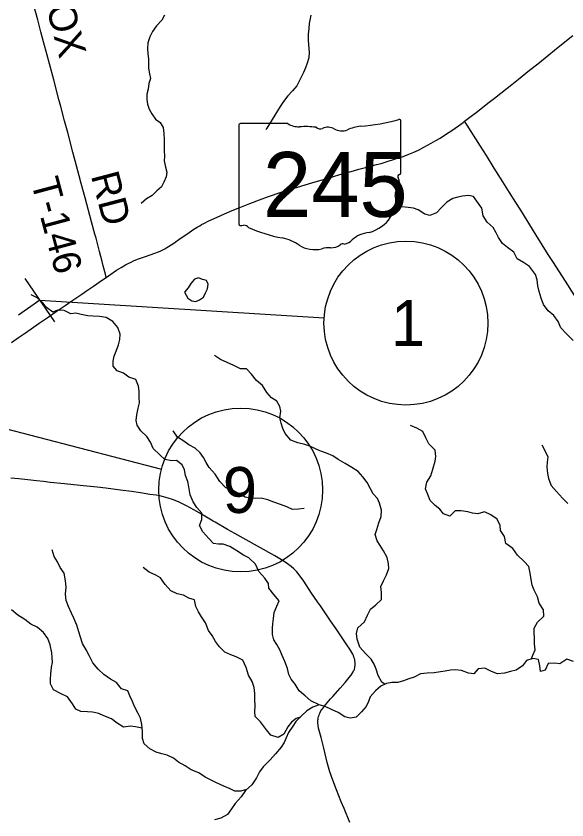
# Model space of a CAD drawing. Extents: x 0 to 1101, y 0 to 440.
# Drawn here: x 460.94 to 494.53, y 142.85 to 191.88 of the extents above; entities that cross this region are included whole.
import ezdxf

# ---------------------------------------------------------------- set-up
doc = ezdxf.new("R2010")
doc.units = 0
for name, color, linetype in [('GM_X_County_Road', 7, 'Continuous'), ('GM_X_Minor_Lake', 7, 'Continuous'), ('GM_X_Minor_River', 7, 'Continuous'), ('GM_X_State_Route', 7, 'Continuous'), ('GM_X_State_Shield', 7, 'Continuous'), ('GM_X_Township_Road', 7, 'Continuous'), ('GM_X_Township_Road_Text', 7, 'Continuous'), ('SH_Masking', 7, 'Continuous'), ('SH_Text', 7, 'Continuous'), ('SN_P_Signs', 7, 'Continuous')]:
    doc.layers.add(name, color=color, linetype=linetype)

msp = doc.modelspace()

# ---------------------------------------------------------------- linework, layer by layer
at = {"layer": 'GM_X_County_Road'}
msp.add_lwpolyline([(481.299, 142.684), (480.948, 143.547), (480.775, 143.959), (480.477, 144.681), (480.255, 145.271), (480.083, 145.783), (479.92, 146.355), (479.704, 147.222), (479.54, 147.874), (479.464, 148.163), (479.394, 148.452), (479.362, 148.631), (479.344, 148.776), (479.342, 148.854), (479.349, 148.925), (479.36, 149.002), (479.372, 149.075), (479.392, 149.155), (479.417, 149.239), (479.452, 149.329), (479.488, 149.406), (479.535, 149.494), (479.585, 149.578), (479.623, 149.631), (479.804, 149.865), (480.126, 150.226), (480.26, 150.381), (480.702, 150.888), (481.004, 151.241), (481.248, 151.53), (481.368, 151.672), (481.442, 151.775), (481.502, 151.879), (481.528, 151.934), (481.552, 151.994), (481.571, 152.052), (481.59, 152.127), (481.602, 152.185), (481.616, 152.296), (481.62, 152.394), (481.616, 152.462), (481.605, 152.545), (481.593, 152.616), (481.574, 152.694), (481.548, 152.773), (481.513, 152.875), (481.477, 152.956), (481.423, 153.062), (481.298, 153.273), (481.073, 153.595), (480.452, 154.502), (480.121, 154.998), (479.797, 155.476), (479.501, 155.906), (479.333, 156.152), (478.966, 156.689), (478.483, 157.419), (478.268, 157.724), (478.056, 157.986), (477.884, 158.16), (477.713, 158.307), (477.487, 158.474), (477.223, 158.651), (476.727, 158.949), (475.671, 159.544), (474.287, 160.314), (473.835, 160.574), (473.077, 161.012), (472.965, 161.077), (472.755, 161.197), (472.242, 161.5), (471.774, 161.771), (471.331, 162.009), (470.844, 162.246), (470.478, 162.39), (470.225, 162.479), (469.938, 162.559), (469.716, 162.608), (469.481, 162.65), (469.091, 162.705), (468.521, 162.794), (467.986, 162.873), (467.303, 162.966), (466.416, 163.082), (465.878, 163.143), (464.858, 163.245), (463.894, 163.35), (463.022, 163.437), (462.615, 163.482), (462.189, 163.534), (461.652, 163.594), (461.114, 163.65), (460.614, 163.705)], dxfattribs=at)
at = {"layer": 'GM_X_Minor_Lake'}
for points in [[(472.419, 175.792), (472.304, 175.82), (472.068, 175.914), (471.828, 175.827), (471.597, 175.57), (471.434, 175.312), (471.214, 175.043)], [(471.214, 175.043), (471.411, 174.666), (471.659, 174.515), (471.908, 174.477), (472.136, 174.564), (472.366, 174.742), (472.495, 174.989), (472.613, 175.248), (472.663, 175.531), (472.553, 175.759), (472.419, 175.792)]]:
    msp.add_lwpolyline(points, dxfattribs=at)
at = {"layer": 'GM_X_Minor_River'}
for points in [[(469.998, 191.932), (469.839, 191.625), (469.498, 191.282), (469.26, 190.94), (469.101, 190.621), (468.976, 190.257), (468.954, 189.881), (468.977, 189.573), (469.023, 189.277), (469.012, 188.707), (469.069, 188.365), (469.138, 188.069), (469.035, 187.773), (469.002, 187.431), (468.922, 187.112), (468.911, 186.793), (468.946, 186.497), (469.06, 186.201), (469.219, 185.916), (469.447, 185.598), (469.732, 185.393), (469.903, 185.074), (469.96, 184.721), (469.972, 184.345), (469.972, 183.651), (469.984, 183.332), (469.973, 183.048), (470.053, 182.661), (470.133, 182.353), (470.088, 182.069), (469.951, 181.75), (469.804, 181.465), (469.519, 181.215), (469.235, 180.941), (468.894, 180.725), (468.576, 180.451), (468.576, 180.44)], [(478.919, 191.927), (478.817, 191.426), (478.795, 191.118), (478.761, 190.776), (478.75, 190.423), (478.784, 190.127), (478.807, 189.682), (478.785, 189.329), (478.694, 189.01), (478.592, 188.725), (478.467, 188.429), (478.07, 187.631), (477.808, 187.312), (477.524, 187.016), (477.24, 186.674), (477.047, 186.355), (476.718, 185.842), (476.24, 185.033), (476.172, 184.965)], [(493.991, 173.256), (493.737, 173.623), (493.389, 173.9), (493.112, 174.279), (492.971, 174.667), (492.842, 175.088), (492.768, 175.418), (492.717, 175.782), (492.609, 176.124), (492.254, 176.595), (491.884, 176.85), (491.49, 177.072), (491.304, 177.472), (490.911, 177.761), (490.598, 178.016), (490.354, 178.383), (490.223, 178.668), (490.046, 178.977), (489.666, 179.301), (489.434, 179.69), (489.34, 180.157), (489.14, 180.455), (488.841, 180.869), (488.535, 180.93), (488.16, 180.89), (487.876, 180.827), (487.568, 180.752), (487.213, 180.531), (486.878, 180.207), (486.578, 179.871), (486.178, 179.707), (485.873, 179.792), (485.469, 180.07), (485.175, 180.154), (484.847, 180.205), (484.462, 180.234), (484.085, 180.092)], [(479.419, 149.87), (478.923, 150.105), (478.577, 150.417), (478.196, 150.729), (477.953, 151.14), (477.709, 151.439), (477.566, 151.724), (477.492, 152.076), (477.34, 152.509), (477.165, 152.874), (477.045, 153.182), (476.847, 153.547), (476.67, 153.833), (476.585, 154.163), (476.58, 154.537), (476.607, 154.819), (476.635, 155.136), (476.687, 155.497), (476.841, 155.891), (476.982, 156.206), (476.66, 156.596), (476.36, 156.986), (476.33, 157.269), (476.109, 157.601), (475.741, 158.003), (475.545, 158.459), (475.142, 158.828), (474.805, 158.992), (474.401, 159.259), (473.985, 159.526), (473.579, 159.668), (473.284, 159.673), (472.978, 159.7), (472.7, 160.022), (472.332, 160.413), (472.134, 160.801), (472.277, 161.183), (472.272, 161.568), (471.96, 161.913), (471.75, 162.256), (471.553, 162.678), (471.47, 163.166), (471.407, 163.496), (471.277, 163.86), (471.204, 164.212), (471.061, 164.498), (470.725, 164.775), (470.43, 164.757), (470.023, 164.843), (469.698, 165.12), (469.308, 165.511), (469.133, 165.899), (468.911, 166.242), (468.543, 166.588), (468.333, 166.919), (468.269, 167.215), (468.298, 167.565), (468.384, 167.972), (468.458, 168.299), (468.44, 168.617), (468.447, 169.002), (468.406, 169.297), (468.243, 169.707), (467.825, 169.861), (467.5, 170.093), (467.105, 170.235), (466.861, 170.522), (466.866, 170.828), (466.927, 171.133), (467.046, 171.437), (467.189, 171.82), (467.262, 172.148), (467.279, 172.476), (467.149, 172.886), (466.849, 173.254), (466.445, 173.487), (466.026, 173.561), (465.618, 173.568), (465.323, 173.595), (464.916, 173.681), (464.577, 173.754), (464.281, 173.725), (463.876, 173.913), (463.468, 173.942), (463.182, 173.822), (462.789, 174.1), (462.579, 174.387), (462.221, 174.699), (461.861, 174.886)], [(494.914, 172.096), (494.512, 172.499), (494.155, 172.868), (493.991, 173.256)], [(483.44, 151.119), (483.243, 151.246), (483.023, 151.657), (482.893, 152.045), (482.785, 152.341), (482.586, 152.661), (482.251, 152.995), (481.906, 153.397), (481.743, 153.875), (481.704, 154.227), (481.778, 154.565), (482.181, 154.933), (482.369, 155.337), (482.546, 155.708), (482.89, 155.974), (483.225, 156.297), (483.232, 156.716), (483.193, 157.09), (483.346, 157.439), (483.534, 157.798), (483.676, 158.181), (483.647, 158.476), (483.562, 158.851), (483.342, 159.262), (483.155, 159.582), (482.967, 159.868), (482.837, 160.255), (482.944, 160.571), (483.064, 160.965), (483.196, 161.359), (483.236, 161.744), (483.096, 162.165), (482.976, 162.45), (482.72, 162.749), (482.554, 163.046), (482.357, 163.434), (482.09, 163.778), (481.812, 164.099), (481.407, 164.355), (481.003, 164.599), (480.587, 164.833), (480.25, 165.064), (479.879, 165.218), (479.473, 165.371), (479.157, 165.512), (478.853, 165.642), (478.548, 165.748), (478.13, 165.846), (477.702, 166.011), (477.345, 166.413), (477.203, 166.733), (477.106, 167.051), (477.032, 167.37), (477.096, 167.788), (477.032, 168.072), (476.845, 168.392), (476.508, 168.59), (476.23, 168.923), (475.976, 169.346), (475.606, 169.658), (475.306, 170.048), (474.994, 170.37), (474.62, 170.365), (474.226, 170.575), (473.809, 170.752), (473.404, 170.94), (473.033, 171.183)], [(492.363, 152.663), (492.462, 152.897), (492.592, 153.234), (492.564, 153.586), (492.559, 153.948), (492.53, 154.255), (492.546, 154.549), (492.745, 154.908), (493.126, 155.287), (493.098, 155.673), (492.844, 156.062), (492.737, 156.46), (492.539, 156.871), (492.408, 157.168), (492.357, 157.508), (492.295, 157.895), (492.211, 158.304), (491.921, 158.603), (491.519, 158.994), (491.231, 159.407), (490.817, 159.719), (490.721, 160.14), (490.489, 160.506), (490.46, 160.801), (490.274, 161.189), (489.892, 161.467), (489.498, 161.643), (489.099, 161.525), (488.782, 161.564), (488.488, 161.648), (488.081, 161.711), (487.718, 161.706), (487.394, 161.371), (487.011, 161.525), (486.789, 161.811), (486.498, 162.031), (486.196, 162.331), (486.055, 162.695), (485.913, 163.037), (485.988, 163.444), (486.233, 163.836), (486.353, 164.242), (486.497, 164.727), (486.547, 165.021), (486.508, 165.395), (486.118, 165.787), (485.92, 166.164), (485.744, 166.54), (485.373, 166.75), (484.99, 166.915)], [(478.512, 161.854), (478.166, 161.802), (477.792, 161.785), (477.454, 161.938), (477.07, 162.08), (476.664, 162.222), (476.292, 162.375), (475.897, 162.472), (475.522, 162.456), (475.227, 162.472), (474.911, 162.545), (474.528, 162.766), (474.089, 162.977), (473.728, 163.107), (473.361, 163.498), (473.084, 163.933), (472.716, 164.346), (472.54, 164.643), (472.375, 164.952), (472.164, 165.238), (471.862, 165.515), (471.48, 165.725), (471.166, 165.945), (470.784, 166.189), (470.53, 166.578)], [(493.004, 165.723), (493.202, 165.346), (493.378, 164.992), (493.327, 164.675), (493.311, 164.381), (493.35, 163.984), (493.413, 163.677), (493.576, 163.255), (493.899, 162.876), (494.255, 162.485), (494.59, 162.14)], [(474.993, 144.703), (474.645, 144.603), (474.281, 144.597), (473.989, 144.738), (473.617, 144.903), (473.133, 145.137), (472.795, 145.29), (472.469, 145.454), (472.087, 145.721), (471.625, 145.91), (471.243, 146.154), (470.838, 146.376), (470.547, 146.607), (470.153, 146.806), (469.837, 146.879), (469.487, 146.976), (469.104, 147.186), (468.746, 147.497), (468.661, 147.816), (468.645, 148.235), (468.618, 148.677), (468.522, 149.052), (468.38, 149.338), (468.171, 149.771), (468.051, 150.068), (467.887, 150.421), (467.756, 150.729), (467.361, 150.849), (467.061, 151.227), (466.69, 151.437), (466.286, 151.727), (465.94, 152.038), (465.628, 152.428), (465.398, 152.884), (465.21, 153.216), (464.99, 153.615), (464.86, 154.002), (464.763, 154.321), (464.645, 154.719), (464.471, 155.163), (464.329, 155.471), (464.143, 155.87), (463.99, 156.224), (463.951, 156.62), (463.992, 157.038), (463.953, 157.424), (463.87, 157.9), (463.626, 158.255), (463.462, 158.597), (463.263, 158.918), (463.145, 159.327)], [(478.278, 149.123), (478.032, 149.033), (477.744, 148.822), (477.512, 148.52), (477.267, 148.082), (476.923, 147.873), (476.472, 148.027), (476.205, 148.349), (475.838, 148.831), (475.526, 149.164), (475.497, 149.493), (475.525, 149.787), (475.509, 150.218), (475.492, 150.558), (475.453, 150.932), (475.346, 151.296), (475.125, 151.685), (474.963, 152.14), (474.777, 152.585), (474.372, 152.806), (474.034, 152.914), (473.662, 153.078), (473.338, 153.412), (473.094, 153.733), (472.907, 154.098), (472.686, 154.407), (472.489, 154.863), (472.257, 155.241), (472.058, 155.55), (471.904, 155.858), (471.832, 156.278), (471.482, 156.385), (471.156, 156.56), (470.76, 156.646), (470.377, 156.833), (470.031, 157.201), (469.755, 157.624), (469.462, 157.776), (469.057, 157.953), (468.698, 158.241)], [(468.633, 148.439), (468.219, 148.536), (467.924, 148.575), (467.492, 148.503), (467.11, 148.747), (466.763, 149.025), (466.289, 149.191), (465.985, 149.332), (465.601, 149.428), (465.295, 149.445), (464.898, 149.463), (464.583, 149.604), (464.384, 149.935), (464.073, 150.348), (463.646, 150.57), (463.229, 150.78), (463.031, 151.157), (463.036, 151.463), (463.064, 151.745), (463.093, 152.164), (463.155, 152.457), (463.149, 152.751), (463.119, 153.046), (463.014, 153.534), (462.884, 153.921), (462.607, 154.288), (462.226, 154.6), (461.844, 154.798), (461.485, 155.076), (461.047, 155.343), (460.667, 155.655)], [(494.929, 152.516), (494.523, 152.659), (494.11, 152.371), (493.793, 152.41), (493.395, 152.383), (493.207, 151.989), (492.922, 151.903), (492.882, 152.255), (492.798, 152.63), (492.459, 152.693), (492.071, 152.574), (491.827, 152.239), (491.448, 151.984), (491.084, 151.911), (490.719, 151.804), (490.299, 151.765), (489.926, 151.907), (489.521, 152.106), (489.112, 152.068), (488.857, 151.755), (488.54, 151.794), (488.1, 151.971), (487.727, 152.011), (487.431, 151.982), (487.113, 151.93), (486.828, 151.89), (486.441, 151.817), (486.01, 151.801), (485.612, 151.762), (485.223, 151.554), (484.903, 151.457), (484.561, 151.338), (484.23, 151.241), (483.855, 151.225), (483.537, 151.162), (483.194, 151.009), (482.86, 150.731), (482.525, 150.363), (482.44, 150.07), (482.299, 149.767), (481.999, 149.443), (481.687, 149.108), (481.312, 149.058), (480.984, 149.143), (480.58, 149.41), (480.174, 149.586), (479.792, 149.774), (479.419, 149.87)], [(479.419, 149.87), (479.03, 149.718), (478.675, 149.498), (478.352, 149.197), (478.006, 148.852), (477.82, 148.56), (477.564, 148.179), (477.411, 147.865), (477.281, 147.572), (477.117, 147.281), (476.759, 146.879), (476.446, 146.51), (476.008, 146.087), (475.776, 145.774), (475.6, 145.425), (475.309, 145), (474.94, 144.654), (474.673, 144.262), (474.303, 143.861), (474.071, 143.536), (473.827, 143.177), (473.437, 142.957), (473.049, 142.85)]]:
    msp.add_lwpolyline(points, dxfattribs=at)
at = {"layer": 'GM_X_State_Route'}
msp.add_lwpolyline([(460.669, 171.977), (461.094, 172.273), (461.513, 172.557), (461.866, 172.8), (462.356, 173.139), (462.844, 173.48), (463.393, 173.865), (463.931, 174.234), (464.408, 174.56), (464.948, 174.926), (465.242, 175.123), (465.659, 175.405), (466.211, 175.786), (466.433, 175.94), (466.721, 176.138), (467.073, 176.374), (467.341, 176.545), (467.616, 176.705), (467.816, 176.811), (467.953, 176.878), (468.104, 176.941), (468.248, 177.004), (468.416, 177.068), (468.838, 177.219), (469.401, 177.412), (469.625, 177.496), (469.769, 177.559), (469.898, 177.618), (470.017, 177.684), (470.138, 177.757), (470.495, 177.99), (471.015, 178.353), (471.353, 178.586), (471.788, 178.874), (471.977, 178.994), (472.139, 179.09), (472.251, 179.157), (472.384, 179.226), (472.702, 179.383), (473.211, 179.616), (473.655, 179.809), (474.114, 180.016), (474.475, 180.167), (475.204, 180.455), (475.779, 180.675), (476.34, 180.878), (477.117, 181.142), (477.687, 181.319), (478.974, 181.701), (479.742, 181.931), (480.296, 182.096), (480.688, 182.213), (481.512, 182.448), (481.854, 182.541), (482.341, 182.668), (482.918, 182.82), (483.205, 182.897), (483.563, 183), (484.024, 183.144), (484.553, 183.322), (484.902, 183.451), (485.193, 183.573), (485.479, 183.708), (485.81, 183.877), (486.25, 184.119), (486.541, 184.284), (486.795, 184.44), (487.186, 184.689), (487.512, 184.906), (487.926, 185.192), (488.197, 185.388), (488.295, 185.46), (488.541, 185.644), (489.085, 186.066), (489.717, 186.559), (490.127, 186.882), (490.888, 187.482), (491.18, 187.713), (491.588, 188.038), (492.253, 188.578), (492.75, 188.972), (493.201, 189.333), (493.997, 189.98), (494.889, 190.684)], dxfattribs=at)
at = {"layer": 'GM_X_State_Shield'}
for p, q in [((484.412, 182.325), (484.412, 185.466)), ((474.524, 185.214), (474.524, 179.21)), ((477.517, 185.317), (474.622, 185.317)), ((484.411, 182.326), (484.412, 182.325))]:
    msp.add_line(p, q, dxfattribs=at)
for centre, major_axis, start_param, end_param in [((480.89, 193.502), (10.486, 0), 4.814394, 5.042369), ((484.302, 185.479), (0.11, 0), 6.141152, 7.989035), ((474.638, 185.227), (0.115, 0), 1.712693, 3.28349), ((478.207, 186.014), (1.111, 0), 4.042523, 4.731795), ((478.575, 181.947), (3.989, 0), 1.404758, 1.657858), ((479.481, 185.258), (0.321, 0), 3.836095, 5.185415), ((479.951, 184.564), (0.666, 0), 0.950623, 2.079405), ((480.811, 185.516), (0.802, 0), 4.081561, 5.145723), ((482.227, 183.484), (2.11, 0), 1.699011, 2.107814), ((484.386, 182.095), (0.17, 0), 1.883978, 3.671073), ((483.303, 181.698), (1.023, 0), 5.934695, 6.695948), ((484.294, 182.313), (0.118, 0), 5.05454, 6.418171), ((484.806, 181.011), (0.744, 0), 2.387724, 3.262537), ((481.477, 180.612), (2.623, 0), 5.101752, 6.440018), ((474.639, 179.197), (0.116, 0), 3.00124, 4.508301), ((474.656, 179.811), (0.882, 0), 4.665946, 4.897461), ((474.837, 178.864), (0.318, 0), 0.519207, 1.627899), ((478.851, 184.258), (7.572, 0), 4.195997, 4.488961), ((482.583, 177.525), (1.436, 0), 1.647645, 2.488434), ((476.594, 176.513), (2.369, 0), 0.823519, 1.323587), ((480.859, 177.803), (0.226, 0), 1.147584, 2.315152), ((480.763, 178.628), (0.847, 0), 4.937069, 5.64225), ((479.156, 178.834), (1.503, 0), 4.026481, 4.996735), ((480.025, 176.759), (1.235, 0), 1.495662, 1.94098), ((480.135, 178.385), (0.801, 0), 4.691044, 5.507374)]:
    msp.add_ellipse(centre, major_axis=major_axis, ratio=0.8, start_param=start_param, end_param=end_param, dxfattribs=at)
at = {"layer": 'GM_X_Township_Road'}
for points in [[(465.749, 178.582), (465.548, 179.331), (465.153, 180.788), (464.91, 181.669), (464.786, 182.137), (464.624, 182.75), (464.407, 183.579), (464.088, 184.786), (463.895, 185.487), (463.661, 186.37), (463.552, 186.784), (463.238, 187.991), (462.973, 188.96), (462.828, 189.497), (462.619, 190.303), (462.459, 190.913), (462.262, 191.649), (461.98, 192.672)], [(495.355, 174.267), (494.439, 175.716), (493.668, 176.905), (493.399, 177.33), (492.662, 178.517), (491.714, 180.035), (491.417, 180.509), (491.028, 181.122), (490.619, 181.768), (490.093, 182.604), (489.624, 183.365), (489.262, 183.952), (488.695, 184.837), (488.443, 185.229), (488.295, 185.46)], [(466.433, 175.94), (466.386, 176.131), (466.261, 176.644), (466.193, 176.913), (466.032, 177.512), (465.818, 178.323), (465.749, 178.582)]]:
    msp.add_lwpolyline(points, dxfattribs=at)
at = {"layer": 'SH_Masking'}
for centre in [(484.719, 173.153), (474.638, 162.974)]:
    msp.add_circle(centre, 5, dxfattribs=at)
at = {"layer": 'SH_Text'}
for p, q in [((462.4, 174.543), (479.729, 173.464)), ((453.786, 168.422), (469.8, 164.238))]:
    msp.add_line(p, q, dxfattribs=at)
for centre in [(484.719, 173.153), (474.638, 162.974)]:
    msp.add_circle(centre, 5, dxfattribs=at)
at = {"layer": 'SN_P_Signs'}
for p, q in [((463.304, 173.223), (461.496, 175.863)), ((462.4, 174.543), (461.079, 173.639))]:
    msp.add_line(p, q, dxfattribs=at)

# ---------------------------------------------------------------- texts
at = {"layer": 'GM_X_State_Shield'}
msp.add_text('245', height=3.9551, dxfattribs=at).set_placement((475.998, 179.634))
at = {"layer": 'GM_X_Township_Road_Text'}
for s, rotation, p in [('COX', 284.4292, (462.368, 194.009)), ('RD', 284.7426, (465.495, 182.15)), ('T-146', 284.987, (461.833, 181.785))]:
    msp.add_text(s, height=1.7045, rotation=rotation, dxfattribs=at).set_placement(p)
at = {"layer": 'SH_Text'}
for s, p in [('1', (483.803, 171.753)), ('9', (473.553, 161.574))]:
    msp.add_text(s, height=2.8, rotation=360, dxfattribs=at).set_placement(p)

doc.saveas('drawing.dxf')
